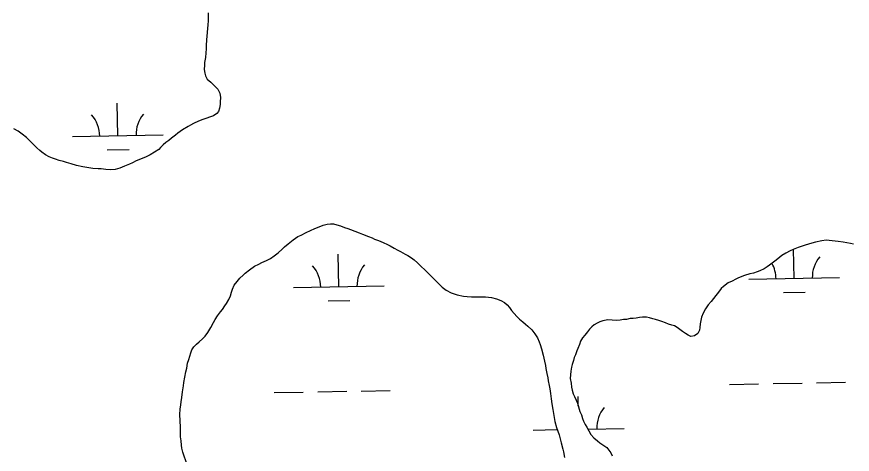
# Model space of a CAD drawing. Extents: x 3925854 to 3964121, y 224593 to 250589.
# Drawn here: x 3936067 to 3936988, y 233981 to 234463 of the extents above; entities that cross this region are included whole.
import ezdxf

# ---------------------------------------------------------------- set-up
doc = ezdxf.new("R2010")
doc.units = 0
doc.layers.add('V-WETL-SWMP', color=7, linetype='Continuous')

msp = doc.modelspace()

# ---------------------------------------------------------------- linework, layer by layer
at = {"layer": 'V-WETL-SWMP'}
for p, q in [((3936178.744, 234331.729), (3936178.089, 234367.723)), ((3936128.752, 234330.82), (3936228.735, 234332.638)), ((3936167.026, 234316.083), (3936191.022, 234316.519)), ((3936947.726, 234214.267), (3936941.175, 234212.636)), ((3936954.749, 234215.747), (3936947.726, 234214.267)), ((3936959.276, 234216.575), (3936954.749, 234215.747)), ((3936966.164, 234215.864), (3936959.276, 234216.575)), ((3936972.74, 234215.149), (3936966.164, 234215.864)), ((3936978.066, 234214.265), (3936972.74, 234215.149)), ((3936982.139, 234213.681), (3936978.066, 234214.265)), ((3936986.369, 234212.942), (3936982.139, 234213.681)), ((3936989.503, 234212.349), (3936986.369, 234212.942)), ((3936919.827, 234205.068), (3936915.006, 234202.36)), ((3936922.94, 234206.507), (3936919.827, 234205.068)), ((3936928.394, 234208.439), (3936922.94, 234206.507)), ((3936924.106, 234174.441), (3936923.519, 234206.712)), ((3936935.095, 234210.697), (3936928.394, 234208.439)), ((3936941.175, 234212.636), (3936935.095, 234210.697)), ((3936422.281, 234165.316), (3936421.627, 234201.31)), ((3936905.999, 234196.168), (3936902.742, 234193.476)), ((3936910.498, 234199.655), (3936905.999, 234196.168)), ((3936915.006, 234202.36), (3936910.498, 234199.655)), ((3936894.518, 234187.136), (3936890.944, 234184.91)), ((3936896.845, 234189.037), (3936894.518, 234187.136)), ((3936902.742, 234193.476), (3936896.845, 234189.037)), ((3936869.436, 234177.653), (3936862.581, 234175.08)), ((3936875.361, 234179.433), (3936869.436, 234177.653)), ((3936879.261, 234180.412), (3936875.361, 234179.433)), ((3936883.314, 234181.704), (3936879.261, 234180.412)), ((3936886.43, 234182.831), (3936883.314, 234181.704)), ((3936890.944, 234184.91), (3936886.43, 234182.831)), ((3936851.533, 234169.65), (3936846.258, 234165.53)), ((3936855.736, 234171.569), (3936851.533, 234169.65)), ((3936859.779, 234173.8), (3936855.736, 234171.569)), ((3936862.581, 234175.08), (3936859.779, 234173.8)), ((3936874.115, 234173.532), (3936974.098, 234175.35)), ((3936372.289, 234164.407), (3936472.273, 234166.225)), ((3936840.534, 234159.372), (3936837.757, 234155.746)), ((3936843.778, 234163.315), (3936840.534, 234159.372)), ((3936846.258, 234165.53), (3936843.778, 234163.315)), ((3936912.389, 234158.794), (3936936.385, 234159.231)), ((3936410.564, 234149.67), (3936434.56, 234150.106)), ((3936832.507, 234149.124), (3936829.416, 234145.495)), ((3936837.757, 234155.746), (3936832.507, 234149.124)), ((3936826.337, 234140.772), (3936823.726, 234136.054)), ((3936829.416, 234145.495), (3936826.337, 234140.772)), ((3936743.365, 234130.137), (3936739.157, 234129.313)), ((3936746.486, 234130.325), (3936743.365, 234130.137)), ((3936749.918, 234130.673), (3936746.486, 234130.325)), ((3936753.659, 234131.335), (3936749.918, 234130.673)), ((3936757.091, 234131.683), (3936753.659, 234131.335)), ((3936761.461, 234131.884), (3936757.091, 234131.683)), ((3936764.594, 234130.979), (3936761.461, 234131.884)), ((3936768.351, 234130.08), (3936764.594, 234130.979)), ((3936771.327, 234129.174), (3936768.351, 234130.08)), ((3936821.895, 234131.656), (3936821.15, 234128.051)), ((3936823.726, 234136.054), (3936821.895, 234131.656)), ((3936700.984, 234120.958), (3936698.665, 234118.592)), ((3936703.77, 234123.329), (3936700.984, 234120.958)), ((3936707.03, 234125.237), (3936703.77, 234123.329)), ((3936709.982, 234126.672), (3936707.03, 234125.237)), ((3936713.252, 234127.643), (3936709.982, 234126.672)), ((3936718.707, 234128.635), (3936713.252, 234127.643)), ((3936728.394, 234128.11), (3936718.707, 234128.635)), ((3936732.295, 234128.462), (3936728.394, 234128.11)), ((3936735.88, 234129.123), (3936732.295, 234128.462)), ((3936739.157, 234129.313), (3936735.88, 234129.123)), ((3936774.93, 234128.118), (3936771.327, 234129.174)), ((3936778.22, 234127.058), (3936774.93, 234128.118)), ((3936782.453, 234125.384), (3936778.22, 234127.058)), ((3936785.745, 234124.168), (3936782.453, 234125.384)), ((3936789.191, 234123.11), (3936785.745, 234124.168)), ((3936792.169, 234122.048), (3936789.191, 234123.11)), ((3936794.997, 234120.359), (3936792.169, 234122.048)), ((3936820.561, 234124.448), (3936820.135, 234120.221)), ((3936821.15, 234128.051), (3936820.561, 234124.448)), ((3936693.268, 234111.978), (3936690.956, 234108.988)), ((3936696.196, 234115.756), (3936693.268, 234111.978)), ((3936698.665, 234118.592), (3936696.196, 234115.756)), ((3936797.988, 234118.047), (3936794.997, 234120.359)), ((3936800.975, 234116.048), (3936797.988, 234118.047)), ((3936804.278, 234113.739), (3936800.975, 234116.048)), ((3936807.108, 234111.894), (3936804.278, 234113.739)), ((3936810.383, 234110.425), (3936807.108, 234111.894)), ((3936818.011, 234113.788), (3936814.129, 234111.089)), ((3936819.696, 234117.246), (3936818.011, 234113.788)), ((3936820.135, 234120.221), (3936819.696, 234117.246)), ((3936688.65, 234105.372), (3936687.438, 234101.768)), ((3936690.956, 234108.988), (3936688.65, 234105.372)), ((3936814.129, 234111.089), (3936810.383, 234110.425)), ((3936684.701, 234094.557), (3936683.027, 234090.324)), ((3936685.765, 234097.379), (3936684.701, 234094.557)), ((3936687.438, 234101.768), (3936685.765, 234097.379)), ((3936680.75, 234083.898), (3936679.388, 234079.668)), ((3936681.808, 234087.344), (3936680.75, 234083.898)), ((3936683.027, 234090.324), (3936681.808, 234087.344)), ((3936678.639, 234076.537), (3936678.058, 234072.315)), ((3936679.388, 234079.668), (3936678.639, 234076.537)), ((3936677.475, 234068.248), (3936677.36, 234064.187)), ((3936678.058, 234072.315), (3936677.475, 234068.248)), ((3936677.36, 234064.187), (3936678.193, 234059.042)), ((3936678.193, 234059.042), (3936678.708, 234054.519)), ((3936852.809, 234057.693), (3936884.804, 234058.275)), ((3936900.801, 234058.566), (3936932.796, 234059.148)), ((3936948.793, 234059.439), (3936980.788, 234060.02)), ((3936350.984, 234048.569), (3936382.979, 234049.15)), ((3936398.976, 234049.441), (3936430.971, 234050.023)), ((3936446.968, 234050.314), (3936478.963, 234050.896)), ((3936678.708, 234054.519), (3936679.521, 234051.404)), ((3936679.521, 234051.404), (3936680.657, 234047.2)), ((3936680.657, 234047.2), (3936681.935, 234044.402)), ((3936681.935, 234044.402), (3936683.85, 234040.361)), ((3936683.85, 234040.361), (3936685.134, 234036.939)), ((3936686.152, 234033.773), (3936685.962, 234044.228)), ((3936685.134, 234036.939), (3936688.038, 234027.911)), ((3936688.038, 234027.911), (3936689.639, 234024.024)), ((3936689.639, 234024.024), (3936690.928, 234020.133)), ((3936690.928, 234020.133), (3936692.051, 234017.178)), ((3936692.051, 234017.178), (3936693.807, 234013.448)), ((3936693.807, 234013.448), (3936695.557, 234010.342)), ((3936695.557, 234010.342), (3936700.012, 234002.268)), ((3936636.625, 234007.325), (3936663.064, 234007.806)), ((3936696.62, 234008.416), (3936736.608, 234009.143)), ((3936700.012, 234002.268), (3936703.172, 233998.708)), ((3936703.172, 233998.708), (3936707.265, 233995.471)), ((3936707.265, 233995.471), (3936709.942, 233993.312)), ((3936709.942, 233993.312), (3936714.502, 233990.236)), ((3936714.502, 233990.236), (3936717.492, 233987.924)), ((3936717.492, 233987.924), (3936720.018, 233985.295)), ((3936720.018, 233985.295), (3936721.922, 233982.348)), ((3936721.922, 233982.348), (3936723.52, 233978.772))]:
    msp.add_line(p, q, dxfattribs=at)
for points in [[(3936278.22, 234467.347), (3936278.271, 234462.308), (3936278.307, 234458.853), (3936277.928, 234453.666), (3936277.674, 234450.352), (3936277.148, 234445.452), (3936276.508, 234437.67), (3936275.998, 234431.186), (3936276.034, 234427.731), (3936275.791, 234423.266), (3936275.125, 234418.076), (3936274.317, 234412.596), (3936274.06, 234409.57), (3936273.964, 234404.818), (3936274.438, 234400.792), (3936275.188, 234397.776), (3936277.239, 234394.341)], [(3936277.239, 234394.341), (3936281.017, 234390.925), (3936286.397, 234385.796), (3936289.016, 234383.088), (3936290.933, 234378.644), (3936291.702, 234373.901), (3936291.605, 234369.293), (3936291.492, 234366.268), (3936290.812, 234362.374), (3936289.699, 234358.619), (3936287.707, 234356.295), (3936283.989, 234353.809), (3936279.829, 234352.327), (3936276.816, 234351.288), (3936272.512, 234349.805), (3936267.494, 234347.737), (3936262.191, 234345.38), (3936258.609, 234343.615), (3936256.034, 234342.005), (3936250.026, 234338.2), (3936244.881, 234334.548), (3936242.31, 234332.506), (3936237.882, 234329.006), (3936234.739, 234326.67), (3936231.739, 234324.336), (3936228.599, 234321.712), (3936225.891, 234318.949), (3936223.754, 234316.767), (3936219.177, 234313.841), (3936214.313, 234310.767), (3936209.156, 234308.267), (3936206.288, 234307.086), (3936201.845, 234305.169), (3936198.832, 234304.13), (3936194.679, 234301.928), (3936191.527, 234300.456), (3936185.936, 234298.095), (3936180.775, 234295.883), (3936175.606, 234294.534), (3936170.716, 234294.052), (3936165.385, 234294.429), (3936160.337, 234295.242), (3936156.881, 234295.35), (3936151.118, 234295.723), (3936144.34, 234296.806), (3936140.015, 234297.337), (3936133.088, 234298.994), (3936127.167, 234300.661), (3936121.969, 234302.192), (3936118.646, 234303.31), (3936114.17, 234304.56), (3936110.124, 234305.958), (3936106.8, 234307.22), (3936103.042, 234308.621), (3936099.132, 234310.885), (3936095.071, 234313.723), (3936092.605, 234315.569), (3936089.552, 234318.417), (3936085.044, 234322.834), (3936080.679, 234327.253), (3936077.919, 234329.672), (3936073.128, 234333.511), (3936068.776, 234336.777), (3936064.141, 234339.466)], [(3936255.246, 233968.813), (3936250.207, 233982.871), (3936249.298, 233987.325), (3936248.83, 233990.775), (3936248.353, 233995.234), (3936247.874, 233999.836), (3936247.689, 234003.865), (3936247.619, 234010.632), (3936247.549, 234017.542), (3936247.19, 234024.449), (3936247.419, 234030.21), (3936248.087, 234035.256), (3936248.488, 234038.284), (3936249.302, 234043.187), (3936250.101, 234049.53), (3936250.898, 234056.017), (3936251.581, 234059.624), (3936252.673, 234065.538), (3936253.765, 234071.308), (3936254.585, 234075.636), (3936255.538, 234080.973), (3936256.793, 234085.017), (3936257.906, 234088.772), (3936259.019, 234092.526), (3936260.425, 234095.852), (3936262.553, 234098.897), (3936265.403, 234101.806), (3936268.256, 234104.427), (3936272.109, 234107.778), (3936274.815, 234110.685), (3936277.939, 234114.892), (3936281.196, 234120.253), (3936284.304, 234126.043), (3936285.999, 234129.228), (3936288.405, 234133.284), (3936291.673, 234137.493), (3936293.949, 234140.252), (3936296.644, 234144.167), (3936298.489, 234146.777), (3936301.036, 234151.122), (3936302.865, 234155.316), (3936304.12, 234159.36), (3936305.095, 234162.538), (3936307.066, 234166.877), (3936310.047, 234171.083), (3936313.319, 234174.86), (3936316.741, 234178.206), (3936319.166, 234180.391), (3936323.88, 234184.039), (3936329.456, 234187.839), (3936334.04, 234190.045), (3936337.476, 234191.952), (3936342.635, 234194.309), (3936346.788, 234196.511), (3936350.935, 234199.289), (3936355.362, 234202.79), (3936359.64, 234206.865), (3936362.349, 234209.484), (3936366.347, 234212.692), (3936371.775, 234216.923), (3936377.209, 234220.578), (3936380.646, 234222.341), (3936386.087, 234225.276), (3936390.961, 234227.342), (3936395.833, 234229.551), (3936400.709, 234231.473), (3936405.156, 234233.102), (3936409.319, 234234.296), (3936412.913, 234234.765), (3936416.37, 234234.657), (3936420.123, 234233.687), (3936424.025, 234232.287), (3936428.36, 234230.748), (3936432.116, 234229.491), (3936435.005, 234228.512), (3936439.919, 234226.691), (3936444.545, 234224.867), (3936448.448, 234223.323), (3936454.954, 234220.654), (3936459.002, 234219.112), (3936461.75, 234217.844), (3936465.797, 234216.302), (3936471.002, 234214.195), (3936476.064, 234211.943), (3936478.814, 234210.532), (3936483.305, 234207.842), (3936487.358, 234205.724), (3936490.108, 234204.312), (3936495.467, 234201.2), (3936498.362, 234199.646), (3936502.276, 234197.094), (3936505.177, 234194.964), (3936509.099, 234191.549), (3936513.026, 234187.702), (3936517.095, 234184), (3936520.151, 234180.864), (3936523.786, 234177.302), (3936526.986, 234174.167), (3936529.605, 234171.458), (3936532.806, 234168.18), (3936536.297, 234164.76)], [(3936536.297, 234164.76), (3936540.507, 234161.348), (3936546.005, 234158.668), (3936552.797, 234156.29), (3936559.72, 234155.065), (3936563.613, 234154.529), (3936568.366, 234154.29), (3936574.126, 234154.205), (3936580.174, 234154.123), (3936584.062, 234154.019), (3936590.547, 234153.509), (3936596.032, 234152.125), (3936600.946, 234150.304), (3936604.858, 234147.897), (3936607.763, 234145.335), (3936610.24, 234142.481), (3936612.721, 234139.194), (3936615.348, 234135.766), (3936618.405, 234132.486), (3936621.459, 234129.494), (3936624.944, 234126.65), (3936628.137, 234124.091), (3936630.751, 234121.958), (3936634.823, 234117.968), (3936638.324, 234113.541), (3936641.107, 234108.818), (3936643.023, 234104.519), (3936644.06, 234101.65), (3936645.55, 234096.77), (3936647.347, 234090.021), (3936648.856, 234083.27), (3936649.913, 234078.386), (3936650.523, 234075.08), (3936651.585, 234069.764), (3936652.498, 234065.022), (3936653.107, 234061.717), (3936654.026, 234056.399), (3936654.64, 234052.662), (3936655.413, 234047.487), (3936656.337, 234041.594), (3936656.969, 234036.129), (3936658.041, 234029.805), (3936659.117, 234023.193), (3936660.477, 234016.872), (3936662.272, 234010.268), (3936663.611, 234006.106), (3936664.949, 234001.944), (3936665.7, 233998.929), (3936667.2, 233993.041), (3936668.997, 233986.293), (3936669.89, 233983.422), (3936671.108, 233976.956)]]:
    msp.add_lwpolyline(points, dxfattribs=at)
for centre, start, end in [((3936123.501, 234331.2), 0.269879, 41.813537), ((3936233.969, 234333.208), 140.269876, 181.813534), ((3936979.331, 234175.92), 140.269876, 181.813534), ((3936367.039, 234164.787), 0.269879, 41.813537), ((3936477.506, 234166.795), 140.269876, 181.813534), ((3936868.864, 234173.911), 0.269879, 29.236336), ((3936631.374, 234007.704), 41.32887, 41.813537), ((3936741.842, 234009.713), 140.269876, 181.813534)]:
    msp.add_arc(centre, 35.246, start, end, dxfattribs=at)

doc.saveas('drawing.dxf')
